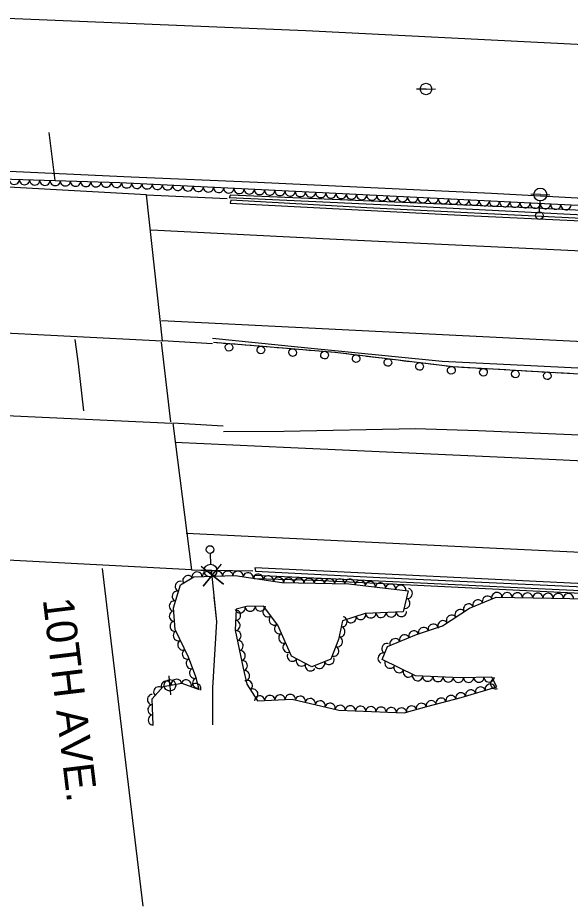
# Model space of a CAD drawing. Extents: x 1722896 to 1754269, y 648279 to 666297.
# Drawn here: x 1736183 to 1736399.1, y 649694 to 650041.3 of the extents above; entities that cross this region are included whole.
import ezdxf

# ---------------------------------------------------------------- set-up
doc = ezdxf.new("R2010")
doc.units = 0
for name, color, linetype in [('DESIGN - CENTERLINE - Proposed', 7, 'Continuous'), ('DESIGN - CENTERLINE - Proposed Text', 7, 'Continuous'), ('DESIGN - SCRATCH - User 1', 7, 'Continuous'), ('DESIGN - SHEET - Linework', 7, 'Continuous'), ('SURVEY - CENTERLINE - Preliminary', 7, 'Continuous'), ('SURVEY - CENTERLINE - Preliminary Text', 7, 'Continuous'), ('SURVEY - DTM - Breaklines', 7, 'Continuous'), ('SURVEY - VEGETATION - Features with Text', 7, 'Continuous')]:
    doc.layers.add(name, color=color, linetype=linetype)

msp = doc.modelspace()

# ---------------------------------------------------------------- linework, layer by layer
at = {"layer": 'DESIGN - CENTERLINE - Proposed'}
for points in [[(1736239.6, 649915), (1736233.31, 649972.1), (1736120.61, 649978.28), (1736131.78, 649920.46), (1736239.43, 649914.98)], [(1736233.31, 649972.1), (1736264.89, 649970.58)], [(1736259.12, 649913.89), (1736239.6, 649915)], [(1736243.58, 649882.81), (1736250.9, 649825.54), (1736139.27, 649831.33), (1736133.33, 649887.84), (1736243.22, 649882.8)], [(1736263.39, 649881.65), (1736243.58, 649882.81)], [(1736250.9, 649825.54), (1736274.92, 649825.04)]]:
    msp.add_lwpolyline(points, dxfattribs=at)
at = {"layer": 'DESIGN - CENTERLINE - Proposed Text'}
for points in [[(1736242.87, 649883.28), (1736239.18, 649914.44)], [(1736242.87, 649883.28), (1736239.18, 649914.44)], [(1736254.71, 649826.9), (1736263.47, 649819.85), (1736259.08, 649823.43), (1736255.51, 649819.04), (1736262.66, 649827.71)], [(1736259.27, 649764.85), (1736259.34, 649779.41), (1736260.84, 649805.25), (1736258.76, 649825.55)], [(1736259.27, 649764.85), (1736259.34, 649779.41), (1736260.84, 649805.25), (1736259.87, 649814.76)]]:
    msp.add_lwpolyline(points, dxfattribs=at)
at = {"layer": 'DESIGN - SCRATCH - User 1'}
for points in [[(1736265.71, 649971.1), (1736327.77, 649968.11), (1736424.58, 649963.21), (1736520.31, 649959), (1736610.1, 649954.85), (1736705.91, 649950.32), (1736812.45, 649945.27), (1736898.89, 649941.18), (1737011.53, 649935.77), (1737133.69, 649930.67), (1737133.64, 649932.09), (1737027.04, 649936.37), (1736890.59, 649942.63), (1736766.13, 649948.63), (1736645.81, 649954.14), (1736506.11, 649960.88), (1736385.36, 649966.89), (1736266.26, 649971.96), (1736265.71, 649971.1)], [(1736266.03, 649968.77), (1736358.72, 649963.96), (1736484.31, 649958.16), (1736609.92, 649952.22), (1736762.84, 649945.03), (1736873.2, 649939.8), (1737003.45, 649933.68), (1737126.17, 649928.15), (1737125.82, 649929.58), (1737051.31, 649932.5), (1736930.63, 649938.39), (1736827.26, 649943.1), (1736731.65, 649947.55), (1736619.68, 649952.89), (1736509, 649958), (1736403.54, 649962.86), (1736319.57, 649967.03), (1736266.28, 649969.97), (1736266.03, 649968.77)], [(1736259.52, 649914.46), (1736307.09, 649910.58), (1736353.09, 649904.92), (1736395.53, 649902.52), (1736441.41, 649900.03), (1736451.87, 649899.21), (1736465.23, 649897.01), (1736472.56, 649894.95)], [(1736259.52, 649914.46), (1736261.86, 649914.27)], [(1736263.46, 649914.14), (1736268.04, 649913.77)], [(1736269.64, 649913.64), (1736271.98, 649913.45)], [(1736271.98, 649913.45), (1736274.32, 649913.26)], [(1736275.92, 649913.13), (1736280.5, 649912.75)], [(1736282.1, 649912.62), (1736284.44, 649912.43)], [(1736284.44, 649912.43), (1736286.78, 649912.24)], [(1736288.38, 649912.11), (1736292.96, 649911.73)], [(1736294.55, 649911.6), (1736296.9, 649911.41)], [(1736296.9, 649911.41), (1736299.24, 649911.22)], [(1736300.83, 649911.09), (1736305.42, 649910.72)], [(1736307.01, 649910.59), (1736307.09, 649910.58), (1736309.35, 649910.3)], [(1736309.35, 649910.3), (1736311.68, 649910.02)], [(1736313.27, 649909.82), (1736317.83, 649909.26)], [(1736319.42, 649909.06), (1736321.75, 649908.78)], [(1736321.75, 649908.78), (1736324.09, 649908.49)], [(1736325.67, 649908.3), (1736330.24, 649907.73)], [(1736331.83, 649907.54), (1736334.16, 649907.25)], [(1736334.16, 649907.25), (1736336.49, 649906.96)], [(1736338.08, 649906.77), (1736342.65, 649906.21)], [(1736344.23, 649906.01), (1736346.57, 649905.73)], [(1736346.57, 649905.73), (1736348.9, 649905.44)], [(1736350.49, 649905.24), (1736353.09, 649904.92), (1736355.06, 649904.81)], [(1736356.66, 649904.72), (1736359.01, 649904.59)], [(1736359.01, 649904.59), (1736361.35, 649904.46)], [(1736362.95, 649904.37), (1736367.54, 649904.11)], [(1736369.14, 649904.02), (1736371.49, 649903.88)], [(1736371.49, 649903.88), (1736373.83, 649903.75)], [(1736375.43, 649903.66), (1736380.02, 649903.4)], [(1736381.62, 649903.31), (1736383.97, 649903.18)], [(1736383.97, 649903.18), (1736386.31, 649903.04)], [(1736387.91, 649902.95), (1736392.5, 649902.69)], [(1736394.1, 649902.6), (1736395.53, 649902.52), (1736396.45, 649902.47)], [(1736396.45, 649902.47), (1736398.79, 649902.34)], [(1736275.91, 649824.92), (1736324.57, 649822.51), (1736407.29, 649818.67), (1736535.44, 649812.66), (1736679.05, 649805.94), (1736814.3, 649799.73), (1736926.56, 649794.58), (1737049.68, 649788.4), (1737119.63, 649784.89), (1737119.44, 649786.04), (1737013.75, 649791.28), (1736872.91, 649798.2), (1736756.3, 649803.55), (1736688.75, 649806.61), (1736531.25, 649813.9), (1736415.3, 649819.5), (1736275.69, 649826.31), (1736275.91, 649824.92)], [(1737125.88, 649781.34), (1737070.97, 649784.48), (1736984.66, 649788.87), (1736882.12, 649793.61), (1736761.75, 649799.35), (1736648.94, 649804.62), (1736521.93, 649810.45), (1736424.56, 649815.22), (1736299.37, 649821.3), (1736275.47, 649821.95), (1736275.61, 649823.34), (1736313.44, 649821.73), (1736389.21, 649818.12), (1736497.17, 649812.98), (1736641.48, 649806.22), (1736767.51, 649800.61), (1736913.61, 649793.57), (1737035.32, 649787.77), (1737126, 649782.97), (1737125.88, 649781.34)]]:
    msp.add_lwpolyline(points, dxfattribs=at)
for centre, start, end in [((1736265.61, 649912.46), 198.5915, 198.5817), ((1736278.07, 649911.45), 198.5915, 198.5817), ((1736290.52, 649910.43), 198.5915, 198.5817), ((1736302.98, 649909.41), 198.5915, 198.5817), ((1736315.34, 649908.05), 196.2515, 196.2417), ((1736327.75, 649906.53), 196.2515, 196.2417), ((1736340.16, 649905), 196.2515, 196.2417), ((1736352.56, 649903.48), 196.2515, 196.2417), ((1736365.14, 649902.74), 200.0213, 200.0115), ((1736377.62, 649902.03), 200.0213, 200.0115), ((1736390.1, 649901.33), 200.0213, 200.0115)]:
    msp.add_arc(centre, 1.5, start, end, dxfattribs=at)
at = {"layer": 'SURVEY - CENTERLINE - Preliminary'}
msp.add_lwpolyline([(1736176.79, 649981.52), (1736227.35, 649979.07), (1736276.77, 649977.08), (1736368.21, 649972.79), (1736478.53, 649966.79), (1736565.68, 649963.21), (1736668.9, 649959.89), (1736762.32, 649954.77), (1736886.09, 649949.83), (1737001.04, 649944.44), (1737087.09, 649940.7), (1737132.45, 649938.66), (1737145.33, 649961.19), (1737158.59, 649983.16), (1737172.26, 649987.95), (1737172.07, 649995.14), (1736952.7, 650003.5), (1736721.63, 650014.69), (1736668.78, 650018.11), (1736630.59, 650021.05), (1736510.46, 650025.4), (1736295.7, 650036.23), (1736172.19, 650041.29)], dxfattribs=at)
at = {"layer": 'SURVEY - CENTERLINE - Preliminary Text'}
for points in [[(1736197.61, 649977.69), (1736195.23, 649996.44)], [(1737125.29, 649916.09), (1737065.67, 649918.56), (1736991.86, 649922.06), (1736909.17, 649925.99), (1736821.68, 649929.92), (1736717.58, 649934.98), (1736621.52, 649939.43), (1736533.78, 649943.67), (1736422.78, 649949.15), (1736304.9, 649954.72), (1736235.17, 649958.24)], [(1737123.4, 649880.25), (1737030.18, 649885.11), (1736901.09, 649891.11), (1736773.53, 649897.11), (1736637.74, 649903.45), (1736520.91, 649908.96), (1736409.31, 649914.4), (1736239.22, 649922.76)], [(1736208.85, 649887.68), (1736206.69, 649905.99), (1736205.48, 649915.52)], [(1737123.24, 649875.09), (1737057.15, 649873.08), (1736972.19, 649877.62), (1736871.43, 649882.2), (1736763.77, 649887.41), (1736675.29, 649891.56), (1736581.98, 649895.89), (1736485.96, 649900.14), (1736383.7, 649905.27), (1736348.93, 649906.97), (1736292.54, 649912.53), (1736259.11, 649915.86)], [(1736263.42, 649879.61), (1736287.1, 649879.67), (1736338.57, 649880.67), (1736363.01, 649879.9), (1736408.75, 649878.03), (1736486.15, 649874.16), (1736575.78, 649870.13), (1736694.91, 649864.7), (1736794.08, 649859.78), (1736905.11, 649854.74), (1737010.01, 649849.35), (1737041.91, 649847.7), (1737082.26, 649843.21), (1737121.09, 649839.24)], [(1737121.07, 649833.89), (1736996.9, 649839.83), (1736872.57, 649845.89), (1736757.6, 649851.23), (1736636.57, 649856.93), (1736517.65, 649862.46), (1736393.61, 649868.46), (1736289.79, 649873.19), (1736244.44, 649875.24)], [(1736248.89, 649839.76), (1736359.23, 649834.47), (1736474.46, 649829.02), (1736601.86, 649822.98), (1736766.37, 649815.15), (1736936.72, 649807.23), (1737119.3, 649798.47)], [(1736232.04, 649693.98), (1736218.2, 649808.55), (1736216.13, 649826.06)]]:
    msp.add_lwpolyline(points, dxfattribs=at)
at = {"layer": 'SURVEY - DTM - Breaklines'}
for p, q in [((1736342.66, 650013.44), (1736338.91, 650013.32)), ((1736342.66, 650013.44), (1736346.41, 650013.56)), ((1736387.38, 649972.2), (1736383.63, 649972.37)), ((1736387.38, 649972.2), (1736391.12, 649972.03)), ((1736387.07, 649965.46), (1736387.26, 649969.71)), ((1736258.26, 649831.93), (1736258.34, 649827.68)), ((1736258.38, 649825.18), (1736254.63, 649825.11)), ((1736258.38, 649825.18), (1736262.13, 649825.24)), ((1736242.51, 649780.33), (1736242.27, 649784.07)), ((1736242.51, 649780.33), (1736242.75, 649776.59))]:
    msp.add_line(p, q, dxfattribs=at)
for centre, radius in [((1736342.66, 650013.44), 2.25), ((1736387.38, 649972.2), 2.5), ((1736387, 649963.96), 1.5), ((1736258.23, 649833.43), 1.5), ((1736258.38, 649825.18), 2.5), ((1736242.51, 649780.33), 2.25)]:
    msp.add_circle(centre, radius, dxfattribs=at)
at = {"layer": 'SURVEY - VEGETATION - Features with Text'}
for points in [[(1737175.97, 649993.05), (1737174.65, 649982.01), (1737162.2, 649979.32), (1737156.03, 649955.24), (1737156.59, 649934.46), (1737150.09, 649932.62), (1737133.84, 649935.64), (1737116.04, 649934.99), (1737037.66, 649938.43), (1736925.11, 649943.45), (1736808.9, 649949.2), (1736693.29, 649953.87), (1736574.78, 649959.79), (1736465.08, 649964.75), (1736336.41, 649971.11), (1736222.88, 649976.78), (1736176.5, 649978.19), (1736167.6, 649983.48), (1736159.68, 649991.04), (1736155.23, 650000.69), (1736152.89, 650010.65), (1736154.15, 650022.06), (1736157.18, 650040.77)], [(1736235.98, 649764.79), (1736235.57, 649775), (1736239.89, 649779.94), (1736247.21, 649781.19), (1736253.94, 649778.7), (1736252.59, 649783.63), (1736249.82, 649791.36), (1736244.51, 649802.1), (1736243.93, 649810.66), (1736246.65, 649819.67), (1736251.9, 649822.75), (1736268.07, 649823.22), (1736286.29, 649820.49), (1736312.46, 649819.97), (1736335.71, 649817.27), (1736333.7, 649809.1), (1736318.9, 649808.45), (1736309.97, 649805.59), (1736308.45, 649798.24), (1736305.43, 649790.59), (1736297.98, 649787.54), (1736290.11, 649791.76), (1736284.7, 649803.82), (1736279.11, 649811.22), (1736272.43, 649811.21), (1736268.38, 649810.07), (1736267.98, 649801.87), (1736271.12, 649786.99), (1736272.52, 649780.83), (1736276.78, 649774.31), (1736290.34, 649774.96), (1736308.61, 649770.66), (1736334.07, 649769.58), (1736342.98, 649772.02), (1736356.39, 649775.55), (1736370.36, 649779.74), (1736368.45, 649783.48), (1736356.08, 649783.32), (1736338.61, 649783.99), (1736325.52, 649790.37), (1736327.62, 649795.52), (1736338.99, 649800.16), (1736349.14, 649803.64), (1736359.69, 649810.51), (1736370.12, 649814.76), (1736420.54, 649813.95)]]:
    msp.add_lwpolyline(points, dxfattribs=at)
for centre, major_axis in [((1736181.63, 649978.03), (-2, 0.06)), ((1736185.63, 649977.91), (-2, 0.06)), ((1736189.63, 649977.79), (-2, 0.06)), ((1736193.63, 649977.67), (-2, 0.06)), ((1736197.63, 649977.55), (-2, 0.06)), ((1736201.62, 649977.43), (-2, 0.06)), ((1736205.62, 649977.31), (-2, 0.06)), ((1736209.62, 649977.18), (-2, 0.06)), ((1736213.62, 649977.06), (-2, 0.06)), ((1736217.62, 649976.94), (-2, 0.06)), ((1736221.62, 649976.82), (-2, 0.06)), ((1736225.61, 649976.65), (-2, 0.1)), ((1736229.61, 649976.45), (-2, 0.1)), ((1736233.6, 649976.25), (-2, 0.1)), ((1736237.6, 649976.05), (-2, 0.1)), ((1736241.59, 649975.85), (-2, 0.1)), ((1736245.59, 649975.65), (-2, 0.1)), ((1736249.58, 649975.45), (-2, 0.1)), ((1736253.58, 649975.25), (-2, 0.1)), ((1736257.57, 649975.05), (-2, 0.1)), ((1736261.57, 649974.85), (-2, 0.1)), ((1736265.56, 649974.65), (-2, 0.1)), ((1736269.56, 649974.45), (-2, 0.1)), ((1736273.55, 649974.25), (-2, 0.1)), ((1736277.55, 649974.05), (-2, 0.1)), ((1736281.54, 649973.85), (-2, 0.1)), ((1736285.54, 649973.65), (-2, 0.1)), ((1736289.53, 649973.45), (-2, 0.1)), ((1736293.53, 649973.26), (-2, 0.1)), ((1736297.52, 649973.06), (-2, 0.1)), ((1736301.52, 649972.86), (-2, 0.1)), ((1736305.51, 649972.66), (-2, 0.1)), ((1736309.51, 649972.46), (-2, 0.1)), ((1736313.5, 649972.26), (-2, 0.1)), ((1736317.5, 649972.06), (-2, 0.1)), ((1736321.49, 649971.86), (-2, 0.1)), ((1736325.49, 649971.66), (-2, 0.1)), ((1736329.48, 649971.46), (-2, 0.1)), ((1736333.48, 649971.26), (-2, 0.1)), ((1736337.47, 649971.06), (-2, 0.1)), ((1736341.47, 649970.86), (-2, 0.1)), ((1736345.46, 649970.67), (-2, 0.1)), ((1736349.46, 649970.47), (-2, 0.1)), ((1736353.45, 649970.27), (-2, 0.1)), ((1736357.45, 649970.07), (-2, 0.1)), ((1736361.44, 649969.88), (-2, 0.1)), ((1736365.44, 649969.68), (-2, 0.1)), ((1736369.43, 649969.48), (-2, 0.1)), ((1736373.43, 649969.28), (-2, 0.1)), ((1736377.42, 649969.09), (-2, 0.1)), ((1736381.42, 649968.89), (-2, 0.1)), ((1736385.41, 649968.69), (-2, 0.1)), ((1736389.41, 649968.49), (-2, 0.1)), ((1736393.4, 649968.3), (-2, 0.1)), ((1736397.4, 649968.1), (-2, 0.1)), ((1736253.13, 649822.78), (2, 0.06)), ((1736257.13, 649822.9), (2, 0.06)), ((1736261.13, 649823.02), (2, 0.06)), ((1736265.13, 649823.13), (2, 0.06)), ((1736269.12, 649823.06), (1.98, -0.3)), ((1736273.07, 649822.47), (1.98, -0.3)), ((1736246.45, 649819.02), (0.58, 1.92)), ((1736249.51, 649821.35), (1.73, 1.01)), ((1736277.03, 649821.88), (1.98, -0.3)), ((1736280.98, 649821.29), (1.98, -0.3)), ((1736284.94, 649820.69), (1.98, -0.3)), ((1736288.93, 649820.44), (2, -0.04)), ((1736292.92, 649820.36), (2, -0.04)), ((1736296.92, 649820.28), (2, -0.04)), ((1736300.92, 649820.2), (2, -0.04)), ((1736304.92, 649820.12), (2, -0.04)), ((1736308.92, 649820.04), (2, -0.04)), ((1736312.92, 649819.92), (1.99, -0.23)), ((1736316.89, 649819.46), (1.99, -0.23)), ((1736320.86, 649819), (1.99, -0.23)), ((1736324.84, 649818.53), (1.99, -0.23)), ((1736245.3, 649815.19), (0.58, 1.92)), ((1736328.81, 649818.07), (1.99, -0.23)), ((1736332.78, 649817.61), (1.99, -0.23)), ((1736335.46, 649816.25), (-0.48, -1.94)), ((1736244.14, 649811.36), (0.58, 1.92)), ((1736334.5, 649812.37), (-0.48, -1.94)), ((1736362.96, 649811.84), (1.85, 0.76)), ((1736366.66, 649813.35), (1.85, 0.76)), ((1736370.38, 649814.76), (2, -0.03)), ((1736374.38, 649814.69), (2, -0.03)), ((1736378.38, 649814.63), (2, -0.03)), ((1736382.38, 649814.56), (2, -0.03)), ((1736386.38, 649814.5), (2, -0.03)), ((1736390.38, 649814.43), (2, -0.03)), ((1736394.38, 649814.37), (2, -0.03)), ((1736398.38, 649814.31), (2, -0.03)), ((1736269.96, 649810.52), (-1.93, -0.54)), ((1736273.87, 649811.21), (-2, 0)), ((1736277.87, 649811.22), (-2, 0)), ((1736280.77, 649809.02), (-1.2, 1.6)), ((1736355.94, 649808.07), (1.68, 1.09)), ((1736359.29, 649810.25), (1.68, 1.09)), ((1736244.15, 649807.4), (-0.13, 2)), ((1736268.26, 649807.72), (-0.1, -2)), ((1736283.18, 649805.83), (-1.2, 1.6)), ((1736309.88, 649805.16), (-0.4, -1.96)), ((1736313.35, 649806.68), (-1.9, -0.61)), ((1736317.16, 649807.9), (-1.9, -0.61)), ((1736321.07, 649808.55), (-2, -0.09)), ((1736325.07, 649808.72), (-2, -0.09)), ((1736329.06, 649808.9), (-2, -0.09)), ((1736333.06, 649809.08), (-2, -0.09)), ((1736352.59, 649805.89), (1.68, 1.09)), ((1736244.42, 649803.41), (-0.13, 2)), ((1736268.07, 649803.73), (-0.1, -2)), ((1736285.3, 649802.46), (-0.82, 1.82)), ((1736309.07, 649801.24), (-0.4, -1.96)), ((1736341.68, 649801.08), (1.89, 0.65)), ((1736345.46, 649802.38), (1.89, 0.65)), ((1736349.23, 649803.71), (1.68, 1.09)), ((1736245.7, 649799.69), (-0.89, 1.79)), ((1736268.42, 649799.77), (0.41, -1.96)), ((1736286.94, 649798.82), (-0.82, 1.82)), ((1736334.22, 649798.21), (1.85, 0.75)), ((1736337.92, 649799.72), (1.85, 0.75)), ((1736247.47, 649796.11), (-0.89, 1.79)), ((1736269.25, 649795.86), (0.41, -1.96)), ((1736288.58, 649795.17), (-0.82, 1.82)), ((1736308.11, 649797.37), (-0.73, -1.86)), ((1736327.29, 649794.71), (0.76, 1.85)), ((1736330.51, 649796.7), (1.85, 0.75)), ((1736249.24, 649792.52), (-0.89, 1.79)), ((1736270.07, 649791.95), (0.41, -1.96)), ((1736306.64, 649793.65), (-0.73, -1.86)), ((1736325.77, 649791.01), (0.76, 1.85)), ((1736250.73, 649788.82), (-0.68, 1.88)), ((1736270.9, 649788.03), (0.41, -1.96)), ((1736290.34, 649791.63), (-1.76, 0.95)), ((1736293.87, 649789.74), (-1.76, 0.95)), ((1736301.07, 649788.8), (-1.85, -0.76)), ((1736304.77, 649790.32), (-1.85, -0.76)), ((1736328.49, 649788.92), (-1.8, 0.88)), ((1736252.08, 649785.05), (-0.68, 1.88)), ((1736271.77, 649784.13), (0.44, -1.95)), ((1736297.39, 649787.85), (-1.76, 0.95)), ((1736332.09, 649787.17), (-1.8, 0.88)), ((1736335.69, 649785.42), (-1.8, 0.88)), ((1736245.04, 649780.82), (1.97, 0.34)), ((1736248.9, 649780.56), (1.88, -0.69)), ((1736253.25, 649781.23), (-0.53, 1.93)), ((1736272.86, 649780.31), (1.09, -1.67)), ((1736339.36, 649783.96), (-2, 0.08)), ((1736343.35, 649783.81), (-2, 0.08)), ((1736347.35, 649783.66), (-2, 0.08)), ((1736351.35, 649783.5), (-2, 0.08)), ((1736355.34, 649783.35), (-2, 0.08)), ((1736359.34, 649783.37), (-2, -0.03)), ((1736363.34, 649783.42), (-2, -0.03)), ((1736367.34, 649783.47), (-2, -0.03)), ((1736369.76, 649780.91), (-0.91, 1.78)), ((1736238.06, 649777.85), (1.32, 1.51)), ((1736241.1, 649780.15), (1.97, 0.34)), ((1736252.65, 649779.18), (1.88, -0.69)), ((1736275.04, 649776.96), (1.09, -1.67)), ((1736363.95, 649777.82), (1.92, 0.57)), ((1736367.79, 649778.97), (1.92, 0.57)), ((1736235.58, 649774.79), (-0.08, 2)), ((1736277.61, 649774.35), (2, 0.1)), ((1736281.6, 649774.54), (2, 0.1)), ((1736285.6, 649774.73), (2, 0.1)), ((1736289.59, 649774.92), (2, 0.1)), ((1736293.51, 649774.21), (1.95, -0.46)), ((1736297.4, 649773.3), (1.95, -0.46)), ((1736348.55, 649773.49), (1.93, 0.51)), ((1736352.42, 649774.51), (1.93, 0.51)), ((1736356.29, 649775.53), (1.93, 0.51)), ((1736360.12, 649776.67), (1.92, 0.57)), ((1736235.74, 649770.79), (-0.08, 2)), ((1736301.29, 649772.38), (1.95, -0.46)), ((1736305.19, 649771.47), (1.95, -0.46)), ((1736309.09, 649770.64), (2, -0.09)), ((1736313.09, 649770.47), (2, -0.09)), ((1736317.09, 649770.3), (2, -0.09)), ((1736321.08, 649770.13), (2, -0.09)), ((1736325.08, 649769.96), (2, -0.09)), ((1736336.97, 649770.37), (1.93, 0.53)), ((1736340.82, 649771.43), (1.93, 0.53)), ((1736344.69, 649772.47), (1.93, 0.51)), ((1736235.9, 649766.79), (-0.08, 2)), ((1736329.08, 649769.79), (2, -0.09)), ((1736333.07, 649769.62), (2, -0.09))]:
    msp.add_ellipse(centre, major_axis=major_axis, ratio=0.940188, start_param=0, end_param=3.141593, dxfattribs=at)

# ---------------------------------------------------------------- texts
at = {"layer": 'DESIGN - SHEET - Linework'}
msp.add_text('10TH AVE.', height=12, rotation=276.8877, dxfattribs=at).set_placement((1736192.76, 649813.9))

doc.saveas('drawing.dxf')
